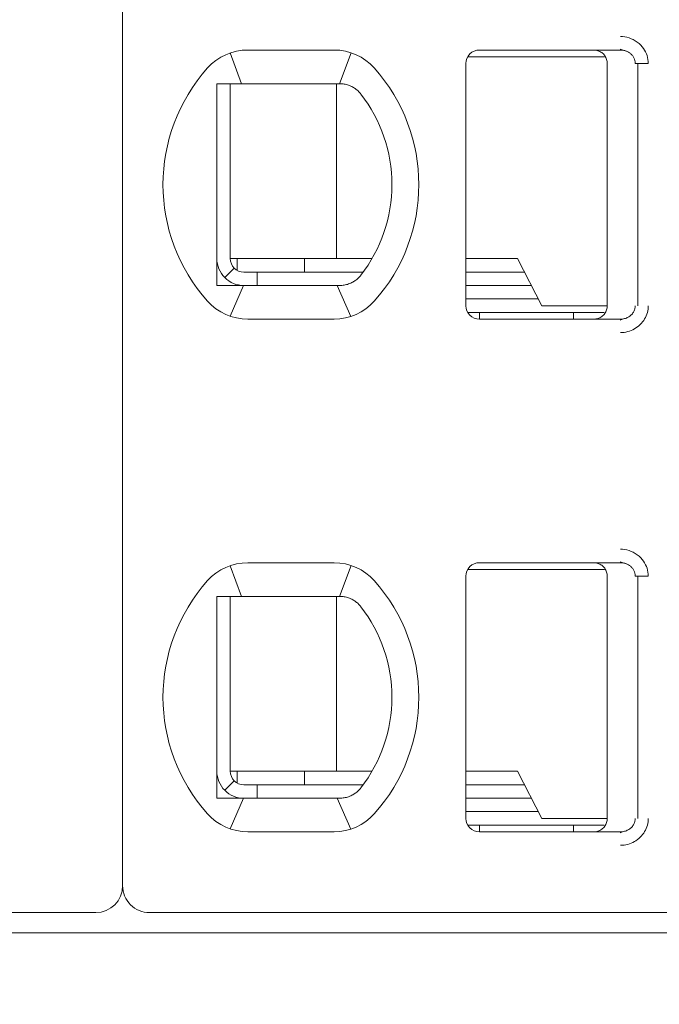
# Model space of a CAD drawing. Header units: millimetres. Extents: x -1114 to 1396, y -630 to 631.
# Tile 678 of 780: x 381.53 to 386.29, y 447.44 to 454.76. Entities that reach past the tile are written whole.
import ezdxf

# ---------------------------------------------------------------- set-up
doc = ezdxf.new("R2010")
doc.units = ezdxf.units.MM
doc.header["$MEASUREMENT"] = 0

msp = doc.modelspace()

# ---------------------------------------------------------------- linework, layer by layer
at = {"lineweight": 18}
for points, knots in [([(1038.9843, -629.7647), (1038.9843, -629.7647), (-1111.4882, -629.7647), (-1111.4882, -629.7647), (-1111.4882, -629.7647), (-1111.4882, -629.7647), (-1111.4882, 630.7883), (-1111.4882, 630.7883), (-1111.4882, 630.7883), (-1111.4882, 630.7883), (1038.9843, 630.7883), (1038.9843, 630.7883)], [0, 0, 0, 0, 0.333333, 0.333333, 0.333333, 0.333333, 0.666667, 0.666667, 0.666667, 0.666667, 1, 1, 1, 1]), ([(385.9963, 454.6334), (386.0183, 454.6335), (386.0395, 454.6303), (386.0606, 454.6235), (386.0606, 454.6235), (386.0817, 454.6167), (386.1027, 454.6065), (386.1213, 454.5928), (386.1213, 454.5928), (386.1398, 454.5792), (386.1559, 454.5623), (386.1681, 454.545), (386.1681, 454.545), (386.1803, 454.5278), (386.1886, 454.5103), (386.1944, 454.4918), (386.1944, 454.4918), (386.2001, 454.4732), (386.2032, 454.4537), (386.2034, 454.4334)], [0, 0, 0, 0, 0.2, 0.2, 0.2, 0.2, 0.4, 0.4, 0.4, 0.4, 0.6, 0.6, 0.6, 0.6, 0.8, 0.8, 0.8, 0.8, 1, 1, 1, 1]), ([(384.9489, 454.5334), (384.9224, 454.5334), (384.8969, 454.5228), (384.8782, 454.5041), (384.8782, 454.5041), (384.8594, 454.4853), (384.8489, 454.4599), (384.8489, 454.4334)], [0, 0, 0, 0, 0.5, 0.5, 0.5, 0.5, 1, 1, 1, 1]), ([(384.9489, 454.5334), (384.9224, 454.5334), (384.8969, 454.5228), (384.8782, 454.5041), (384.8782, 454.5041), (384.8594, 454.4853), (384.8489, 454.4599), (384.8489, 454.4334)], [0, 0, 0, 0, 0.5, 0.5, 0.5, 0.5, 1, 1, 1, 1]), ([(385.7989, 454.5334), (385.8094, 454.5334), (385.8199, 454.5317), (385.8299, 454.5285), (385.8299, 454.5285), (385.8398, 454.5252), (385.8493, 454.5204), (385.8578, 454.5142), (385.8578, 454.5142), (385.8662, 454.508), (385.8737, 454.5006), (385.8798, 454.4921), (385.8798, 454.4921), (385.886, 454.4836), (385.8908, 454.4741), (385.894, 454.4642), (385.894, 454.4642), (385.8972, 454.4542), (385.8989, 454.4438), (385.8989, 454.4334)], [0, 0, 0, 0, 0.2, 0.2, 0.2, 0.2, 0.4, 0.4, 0.4, 0.4, 0.6, 0.6, 0.6, 0.6, 0.8, 0.8, 0.8, 0.8, 1, 1, 1, 1]), ([(385.9963, 454.5334), (386.005, 454.5334), (386.0138, 454.5324), (386.0223, 454.5306), (386.0223, 454.5306), (386.0307, 454.5287), (386.0388, 454.526), (386.0465, 454.5225), (386.0465, 454.5225), (386.0541, 454.5189), (386.0613, 454.5146), (386.0678, 454.5096), (386.0678, 454.5096), (386.074, 454.5048), (386.0797, 454.4994), (386.0846, 454.4935), (386.0846, 454.4935), (386.0891, 454.4881), (386.093, 454.4822), (386.0963, 454.4759), (386.0963, 454.4759), (386.0995, 454.4697), (386.1021, 454.4631), (386.1038, 454.4563), (386.1038, 454.4563), (386.1058, 454.4488), (386.1068, 454.4411), (386.1068, 454.4334)], [0, 0, 0, 0, 0.142857, 0.142857, 0.142857, 0.142857, 0.285714, 0.285714, 0.285714, 0.285714, 0.428571, 0.428571, 0.428571, 0.428571, 0.571429, 0.571429, 0.571429, 0.571429, 0.714286, 0.714286, 0.714286, 0.714286, 0.857143, 0.857143, 0.857143, 0.857143, 1, 1, 1, 1]), ([(382.9989, 454.2834), (383.0056, 454.2834), (383.0124, 454.2834), (383.0192, 454.2834), (383.0192, 454.2834), (383.026, 454.2834), (383.0329, 454.2834), (383.0397, 454.2834), (383.0397, 454.2834), (383.0466, 454.2834), (383.0535, 454.2834), (383.0604, 454.2834)], [0, 0, 0, 0, 0.333333, 0.333333, 0.333333, 0.333333, 0.666667, 0.666667, 0.666667, 0.666667, 1, 1, 1, 1]), ([(382.9989, 454.2834), (382.9989, 454.2324), (382.9989, 454.18), (382.9989, 454.125), (382.9989, 454.125), (382.9989, 454.0976), (382.9989, 454.0695), (382.9989, 454.0405), (382.9989, 454.0405), (382.9989, 454.0261), (382.9989, 454.0114), (382.9989, 453.9965), (382.9989, 453.9965), (382.9989, 453.9815), (382.9989, 453.9664), (382.9989, 453.951), (382.9989, 453.951), (382.9989, 453.9202), (382.9989, 453.8887), (382.9989, 453.856), (382.9989, 453.856), (382.9989, 453.8233), (382.9989, 453.7894), (382.9989, 453.7541), (382.9989, 453.7541), (382.9989, 453.7364), (382.9989, 453.7185), (382.9989, 453.7004), (382.9989, 453.7004), (382.9989, 453.6823), (382.9989, 453.664), (382.9989, 453.6455), (382.9989, 453.6455), (382.9989, 453.627), (382.9989, 453.6082), (382.9989, 453.5893), (382.9989, 453.5893), (382.9989, 453.5703), (382.9989, 453.5511), (382.9989, 453.532), (382.9989, 453.532), (382.9989, 453.494), (382.9989, 453.4565), (382.9989, 453.4194), (382.9989, 453.4194), (382.9989, 453.4101), (382.9989, 453.4009), (382.9989, 453.3917), (382.9989, 453.3917), (382.9989, 453.3825), (382.9989, 453.3733), (382.9989, 453.3641), (382.9989, 453.3641), (382.9989, 453.3459), (382.9989, 453.3281), (382.9989, 453.3106), (382.9989, 453.3106), (382.9989, 453.2757), (382.9989, 453.242), (382.9989, 453.2094), (382.9989, 453.2094), (382.9989, 453.1931), (382.9989, 453.177), (382.9989, 453.1611), (382.9989, 453.1611), (382.9989, 453.1453), (382.9989, 453.1296), (382.9989, 453.1143), (382.9989, 453.1143), (382.9989, 453.0836), (382.9989, 453.054), (382.9989, 453.0253), (382.9989, 453.0253), (382.9989, 452.9965), (382.9989, 452.9685), (382.9989, 452.9412), (382.9989, 452.9412), (382.9989, 452.8865), (382.9989, 452.8342), (382.9989, 452.7834)], [0, 0, 0, 0, 0.05, 0.05, 0.05, 0.05, 0.1, 0.1, 0.1, 0.1, 0.15, 0.15, 0.15, 0.15, 0.2, 0.2, 0.2, 0.2, 0.25, 0.25, 0.25, 0.25, 0.3, 0.3, 0.3, 0.3, 0.35, 0.35, 0.35, 0.35, 0.4, 0.4, 0.4, 0.4, 0.45, 0.45, 0.45, 0.45, 0.5, 0.5, 0.5, 0.5, 0.55, 0.55, 0.55, 0.55, 0.6, 0.6, 0.6, 0.6, 0.65, 0.65, 0.65, 0.65, 0.7, 0.7, 0.7, 0.7, 0.75, 0.75, 0.75, 0.75, 0.8, 0.8, 0.8, 0.8, 0.85, 0.85, 0.85, 0.85, 0.9, 0.9, 0.9, 0.9, 0.95, 0.95, 0.95, 0.95, 1, 1, 1, 1]), ([(383.2281, 454.2834), (383.2229, 454.2834), (383.2177, 454.2834), (383.2124, 454.2834), (383.2124, 454.2834), (383.2072, 454.2834), (383.2019, 454.2834), (383.1965, 454.2834), (383.1965, 454.2834), (383.1911, 454.2834), (383.1856, 454.2834), (383.1799, 454.2834), (383.1799, 454.2834), (383.1742, 454.2834), (383.1684, 454.2834), (383.1625, 454.2834), (383.1625, 454.2834), (383.1565, 454.2834), (383.1504, 454.2834), (383.1441, 454.2834), (383.1441, 454.2834), (383.1378, 454.2834), (383.1314, 454.2834), (383.1248, 454.2834), (383.1248, 454.2834), (383.1182, 454.2834), (383.1115, 454.2834), (383.1045, 454.2834), (383.1045, 454.2834), (383.0976, 454.2834), (383.0904, 454.2834), (383.0831, 454.2834), (383.0831, 454.2834), (383.0757, 454.2834), (383.0681, 454.2834), (383.0604, 454.2834)], [0, 0, 0, 0, 0.111111, 0.111111, 0.111111, 0.111111, 0.222222, 0.222222, 0.222222, 0.222222, 0.333333, 0.333333, 0.333333, 0.333333, 0.444444, 0.444444, 0.444444, 0.444444, 0.555556, 0.555556, 0.555556, 0.555556, 0.666667, 0.666667, 0.666667, 0.666667, 0.777778, 0.777778, 0.777778, 0.777778, 0.888889, 0.888889, 0.888889, 0.888889, 1, 1, 1, 1]), ([(383.9113, 454.2834), (383.9066, 454.2834), (383.9019, 454.2834), (383.8972, 454.2834), (383.8972, 454.2834), (383.8926, 454.2834), (383.8879, 454.2834), (383.8833, 454.2834), (383.8833, 454.2834), (383.8787, 454.2834), (383.8742, 454.2834), (383.8697, 454.2834)], [0, 0, 0, 0, 0.333333, 0.333333, 0.333333, 0.333333, 0.666667, 0.666667, 0.666667, 0.666667, 1, 1, 1, 1]), ([(384.0089, 454.2579), (383.9986, 454.2637), (383.988, 454.2684), (383.9772, 454.2722), (383.9772, 454.2722), (383.9663, 454.276), (383.9554, 454.2788), (383.9443, 454.2806), (383.9443, 454.2806), (383.9333, 454.2825), (383.9222, 454.2834), (383.9113, 454.2834)], [0, 0, 0, 0, 0.333333, 0.333333, 0.333333, 0.333333, 0.666667, 0.666667, 0.666667, 0.666667, 1, 1, 1, 1]), ([(384.0696, 454.2056), (384.0643, 454.2124), (384.0585, 454.219), (384.0522, 454.2253), (384.0522, 454.2253), (384.0459, 454.2315), (384.0391, 454.2375), (384.0319, 454.2429), (384.0319, 454.2429), (384.0246, 454.2484), (384.017, 454.2534), (384.0089, 454.2579)], [0, 0, 0, 0, 0.333333, 0.333333, 0.333333, 0.333333, 0.666667, 0.666667, 0.666667, 0.666667, 1, 1, 1, 1]), ([(382.9989, 452.9834), (382.9989, 452.9303), (383.0199, 452.8795), (383.0575, 452.842), (383.0575, 452.842), (383.095, 452.8044), (383.1458, 452.7834), (383.1989, 452.7834)], [0, 0, 0, 0, 0.5, 0.5, 0.5, 0.5, 1, 1, 1, 1]), ([(383.0989, 452.9834), (383.0989, 452.9569), (383.1094, 452.9314), (383.1282, 452.9127), (383.1282, 452.9127), (383.1469, 452.8939), (383.1724, 452.8834), (383.1989, 452.8834)], [0, 0, 0, 0, 0.5, 0.5, 0.5, 0.5, 1, 1, 1, 1]), ([(384.0089, 452.8088), (384.0172, 452.8135), (384.0251, 452.8187), (384.0324, 452.8242), (384.0324, 452.8242), (384.0397, 452.8298), (384.0464, 452.8357), (384.0526, 452.8419), (384.0526, 452.8419), (384.0588, 452.8481), (384.0645, 452.8545), (384.0696, 452.8612)], [0, 0, 0, 0, 0.333333, 0.333333, 0.333333, 0.333333, 0.666667, 0.666667, 0.666667, 0.666667, 1, 1, 1, 1]), ([(384.0089, 452.8088), (383.9988, 452.8032), (383.9883, 452.7985), (383.9776, 452.7947), (383.9776, 452.7947), (383.9669, 452.7909), (383.9559, 452.7881), (383.9448, 452.7862), (383.9448, 452.7862), (383.9337, 452.7843), (383.9225, 452.7834), (383.9113, 452.7834)], [0, 0, 0, 0, 0.333333, 0.333333, 0.333333, 0.333333, 0.666667, 0.666667, 0.666667, 0.666667, 1, 1, 1, 1]), ([(382.9989, 452.7834), (383.0058, 452.7834), (383.0126, 452.7834), (383.0195, 452.7834), (383.0195, 452.7834), (383.0263, 452.7834), (383.0331, 452.7834), (383.04, 452.7834), (383.04, 452.7834), (383.0468, 452.7834), (383.0536, 452.7834), (383.0604, 452.7834)], [0, 0, 0, 0, 0.333333, 0.333333, 0.333333, 0.333333, 0.666667, 0.666667, 0.666667, 0.666667, 1, 1, 1, 1]), ([(383.0604, 452.7834), (383.0681, 452.7834), (383.0757, 452.7834), (383.0831, 452.7834), (383.0831, 452.7834), (383.0904, 452.7834), (383.0976, 452.7834), (383.1045, 452.7834), (383.1045, 452.7834), (383.1115, 452.7834), (383.1182, 452.7834), (383.1248, 452.7834), (383.1248, 452.7834), (383.1314, 452.7834), (383.1378, 452.7834), (383.1441, 452.7834), (383.1441, 452.7834), (383.1504, 452.7834), (383.1565, 452.7834), (383.1625, 452.7834), (383.1625, 452.7834), (383.1684, 452.7834), (383.1742, 452.7834), (383.1799, 452.7834), (383.1799, 452.7834), (383.1855, 452.7834), (383.1911, 452.7834), (383.1965, 452.7834), (383.1965, 452.7834), (383.2019, 452.7834), (383.2072, 452.7834), (383.2124, 452.7834), (383.2124, 452.7834), (383.2177, 452.7834), (383.2229, 452.7834), (383.2281, 452.7834)], [0, 0, 0, 0, 0.111111, 0.111111, 0.111111, 0.111111, 0.222222, 0.222222, 0.222222, 0.222222, 0.333333, 0.333333, 0.333333, 0.333333, 0.444444, 0.444444, 0.444444, 0.444444, 0.555556, 0.555556, 0.555556, 0.555556, 0.666667, 0.666667, 0.666667, 0.666667, 0.777778, 0.777778, 0.777778, 0.777778, 0.888889, 0.888889, 0.888889, 0.888889, 1, 1, 1, 1]), ([(383.8697, 452.7834), (383.8742, 452.7834), (383.8787, 452.7834), (383.8833, 452.7834), (383.8833, 452.7834), (383.8879, 452.7834), (383.8926, 452.7834), (383.8973, 452.7834), (383.8973, 452.7834), (383.9019, 452.7834), (383.9066, 452.7834), (383.9113, 452.7834)], [0, 0, 0, 0, 0.333333, 0.333333, 0.333333, 0.333333, 0.666667, 0.666667, 0.666667, 0.666667, 1, 1, 1, 1]), ([(384.8489, 452.6334), (384.8489, 452.6069), (384.8594, 452.5814), (384.8782, 452.5627), (384.8782, 452.5627), (384.8969, 452.5439), (384.9224, 452.5334), (384.9489, 452.5334)], [0, 0, 0, 0, 0.5, 0.5, 0.5, 0.5, 1, 1, 1, 1]), ([(384.8489, 452.6334), (384.8489, 452.6069), (384.8594, 452.5814), (384.8782, 452.5627), (384.8782, 452.5627), (384.8969, 452.5439), (384.9224, 452.5334), (384.9489, 452.5334)], [0, 0, 0, 0, 0.5, 0.5, 0.5, 0.5, 1, 1, 1, 1]), ([(385.8989, 452.6334), (385.8989, 452.6229), (385.8972, 452.6125), (385.894, 452.6026), (385.894, 452.6026), (385.8908, 452.5926), (385.886, 452.5832), (385.8798, 452.5747), (385.8798, 452.5747), (385.8737, 452.5662), (385.8663, 452.5588), (385.8578, 452.5526), (385.8578, 452.5526), (385.8494, 452.5465), (385.84, 452.5416), (385.83, 452.5383), (385.83, 452.5383), (385.82, 452.5351), (385.8095, 452.5334), (385.7989, 452.5334)], [0, 0, 0, 0, 0.2, 0.2, 0.2, 0.2, 0.4, 0.4, 0.4, 0.4, 0.6, 0.6, 0.6, 0.6, 0.8, 0.8, 0.8, 0.8, 1, 1, 1, 1]), ([(386.1068, 452.6334), (386.1068, 452.6249), (386.1056, 452.6164), (386.1032, 452.6082), (386.1032, 452.6082), (386.1009, 452.6), (386.0974, 452.5922), (386.0929, 452.5849), (386.0929, 452.5849), (386.0883, 452.5774), (386.0827, 452.5705), (386.0763, 452.5644), (386.0763, 452.5644), (386.0697, 452.5581), (386.0622, 452.5527), (386.0541, 452.5482), (386.0541, 452.5482), (386.0456, 452.5434), (386.0364, 452.5397), (386.0268, 452.5373), (386.0268, 452.5373), (386.0169, 452.5347), (386.0066, 452.5334), (385.9963, 452.5334)], [0, 0, 0, 0, 0.166667, 0.166667, 0.166667, 0.166667, 0.333333, 0.333333, 0.333333, 0.333333, 0.5, 0.5, 0.5, 0.5, 0.666667, 0.666667, 0.666667, 0.666667, 0.833333, 0.833333, 0.833333, 0.833333, 1, 1, 1, 1]), ([(386.2034, 452.6334), (386.2034, 452.616), (386.2011, 452.5992), (386.1966, 452.5827), (386.1966, 452.5827), (386.1921, 452.5661), (386.1852, 452.5498), (386.1764, 452.5347), (386.1764, 452.5347), (386.1676, 452.5196), (386.1568, 452.5057), (386.144, 452.4932), (386.144, 452.4932), (386.1311, 452.4806), (386.1162, 452.4695), (386.1005, 452.4606), (386.1005, 452.4606), (386.0848, 452.4517), (386.0683, 452.445), (386.051, 452.4405), (386.051, 452.4405), (386.0336, 452.4359), (386.0154, 452.4336), (385.9963, 452.4334)], [0, 0, 0, 0, 0.166667, 0.166667, 0.166667, 0.166667, 0.333333, 0.333333, 0.333333, 0.333333, 0.5, 0.5, 0.5, 0.5, 0.666667, 0.666667, 0.666667, 0.666667, 0.833333, 0.833333, 0.833333, 0.833333, 1, 1, 1, 1]), ([(385.9963, 450.8234), (386.0183, 450.8235), (386.0395, 450.8203), (386.0606, 450.8135), (386.0606, 450.8135), (386.0817, 450.8067), (386.1027, 450.7965), (386.1213, 450.7828), (386.1213, 450.7828), (386.1398, 450.7692), (386.1559, 450.7523), (386.1681, 450.735), (386.1681, 450.735), (386.1803, 450.7178), (386.1886, 450.7003), (386.1944, 450.6818), (386.1944, 450.6818), (386.2001, 450.6632), (386.2032, 450.6437), (386.2034, 450.6234)], [0, 0, 0, 0, 0.2, 0.2, 0.2, 0.2, 0.4, 0.4, 0.4, 0.4, 0.6, 0.6, 0.6, 0.6, 0.8, 0.8, 0.8, 0.8, 1, 1, 1, 1]), ([(384.9489, 450.7234), (384.9224, 450.7234), (384.8969, 450.7128), (384.8782, 450.6941), (384.8782, 450.6941), (384.8594, 450.6753), (384.8489, 450.6499), (384.8489, 450.6234)], [0, 0, 0, 0, 0.5, 0.5, 0.5, 0.5, 1, 1, 1, 1]), ([(384.9489, 450.7234), (384.9224, 450.7234), (384.8969, 450.7128), (384.8782, 450.6941), (384.8782, 450.6941), (384.8594, 450.6753), (384.8489, 450.6499), (384.8489, 450.6234)], [0, 0, 0, 0, 0.5, 0.5, 0.5, 0.5, 1, 1, 1, 1]), ([(385.7989, 450.7234), (385.8094, 450.7234), (385.8199, 450.7217), (385.8299, 450.7185), (385.8299, 450.7185), (385.8398, 450.7152), (385.8493, 450.7104), (385.8578, 450.7042), (385.8578, 450.7042), (385.8662, 450.698), (385.8737, 450.6906), (385.8798, 450.6821), (385.8798, 450.6821), (385.886, 450.6736), (385.8908, 450.6641), (385.894, 450.6542), (385.894, 450.6542), (385.8972, 450.6442), (385.8989, 450.6338), (385.8989, 450.6234)], [0, 0, 0, 0, 0.2, 0.2, 0.2, 0.2, 0.4, 0.4, 0.4, 0.4, 0.6, 0.6, 0.6, 0.6, 0.8, 0.8, 0.8, 0.8, 1, 1, 1, 1]), ([(385.9963, 450.7234), (386.005, 450.7234), (386.0138, 450.7224), (386.0223, 450.7206), (386.0223, 450.7206), (386.0307, 450.7187), (386.0388, 450.716), (386.0465, 450.7125), (386.0465, 450.7125), (386.0541, 450.7089), (386.0613, 450.7046), (386.0678, 450.6996), (386.0678, 450.6996), (386.074, 450.6948), (386.0797, 450.6894), (386.0846, 450.6835), (386.0846, 450.6835), (386.0891, 450.6781), (386.093, 450.6722), (386.0963, 450.6659), (386.0963, 450.6659), (386.0995, 450.6597), (386.1021, 450.6531), (386.1038, 450.6463), (386.1038, 450.6463), (386.1058, 450.6388), (386.1068, 450.6311), (386.1068, 450.6234)], [0, 0, 0, 0, 0.142857, 0.142857, 0.142857, 0.142857, 0.285714, 0.285714, 0.285714, 0.285714, 0.428571, 0.428571, 0.428571, 0.428571, 0.571429, 0.571429, 0.571429, 0.571429, 0.714286, 0.714286, 0.714286, 0.714286, 0.857143, 0.857143, 0.857143, 0.857143, 1, 1, 1, 1]), ([(382.9989, 450.4734), (383.0056, 450.4734), (383.0124, 450.4734), (383.0192, 450.4734), (383.0192, 450.4734), (383.026, 450.4734), (383.0329, 450.4734), (383.0397, 450.4734), (383.0397, 450.4734), (383.0466, 450.4734), (383.0535, 450.4734), (383.0604, 450.4734)], [0, 0, 0, 0, 0.333333, 0.333333, 0.333333, 0.333333, 0.666667, 0.666667, 0.666667, 0.666667, 1, 1, 1, 1]), ([(382.9989, 450.4734), (382.9989, 450.4224), (382.9989, 450.37), (382.9989, 450.315), (382.9989, 450.315), (382.9989, 450.2876), (382.9989, 450.2595), (382.9989, 450.2305), (382.9989, 450.2305), (382.9989, 450.2161), (382.9989, 450.2014), (382.9989, 450.1865), (382.9989, 450.1865), (382.9989, 450.1715), (382.9989, 450.1564), (382.9989, 450.141), (382.9989, 450.141), (382.9989, 450.1102), (382.9989, 450.0787), (382.9989, 450.046), (382.9989, 450.046), (382.9989, 450.0133), (382.9989, 449.9794), (382.9989, 449.9441), (382.9989, 449.9441), (382.9989, 449.9264), (382.9989, 449.9085), (382.9989, 449.8904), (382.9989, 449.8904), (382.9989, 449.8723), (382.9989, 449.854), (382.9989, 449.8355), (382.9989, 449.8355), (382.9989, 449.817), (382.9989, 449.7982), (382.9989, 449.7793), (382.9989, 449.7793), (382.9989, 449.7603), (382.9989, 449.7411), (382.9989, 449.722), (382.9989, 449.722), (382.9989, 449.684), (382.9989, 449.6465), (382.9989, 449.6094), (382.9989, 449.6094), (382.9989, 449.6001), (382.9989, 449.5909), (382.9989, 449.5817), (382.9989, 449.5817), (382.9989, 449.5725), (382.9989, 449.5633), (382.9989, 449.5541), (382.9989, 449.5541), (382.9989, 449.5359), (382.9989, 449.5181), (382.9989, 449.5006), (382.9989, 449.5006), (382.9989, 449.4657), (382.9989, 449.432), (382.9989, 449.3994), (382.9989, 449.3994), (382.9989, 449.3831), (382.9989, 449.367), (382.9989, 449.3511), (382.9989, 449.3511), (382.9989, 449.3353), (382.9989, 449.3196), (382.9989, 449.3043), (382.9989, 449.3043), (382.9989, 449.2736), (382.9989, 449.244), (382.9989, 449.2153), (382.9989, 449.2153), (382.9989, 449.1865), (382.9989, 449.1585), (382.9989, 449.1312), (382.9989, 449.1312), (382.9989, 449.0765), (382.9989, 449.0242), (382.9989, 448.9734)], [0, 0, 0, 0, 0.05, 0.05, 0.05, 0.05, 0.1, 0.1, 0.1, 0.1, 0.15, 0.15, 0.15, 0.15, 0.2, 0.2, 0.2, 0.2, 0.25, 0.25, 0.25, 0.25, 0.3, 0.3, 0.3, 0.3, 0.35, 0.35, 0.35, 0.35, 0.4, 0.4, 0.4, 0.4, 0.45, 0.45, 0.45, 0.45, 0.5, 0.5, 0.5, 0.5, 0.55, 0.55, 0.55, 0.55, 0.6, 0.6, 0.6, 0.6, 0.65, 0.65, 0.65, 0.65, 0.7, 0.7, 0.7, 0.7, 0.75, 0.75, 0.75, 0.75, 0.8, 0.8, 0.8, 0.8, 0.85, 0.85, 0.85, 0.85, 0.9, 0.9, 0.9, 0.9, 0.95, 0.95, 0.95, 0.95, 1, 1, 1, 1]), ([(383.2281, 450.4734), (383.2229, 450.4734), (383.2177, 450.4734), (383.2124, 450.4734), (383.2124, 450.4734), (383.2072, 450.4734), (383.2019, 450.4734), (383.1965, 450.4734), (383.1965, 450.4734), (383.1911, 450.4734), (383.1856, 450.4734), (383.1799, 450.4734), (383.1799, 450.4734), (383.1742, 450.4734), (383.1684, 450.4734), (383.1625, 450.4734), (383.1625, 450.4734), (383.1565, 450.4734), (383.1504, 450.4734), (383.1441, 450.4734), (383.1441, 450.4734), (383.1378, 450.4734), (383.1314, 450.4734), (383.1248, 450.4734), (383.1248, 450.4734), (383.1182, 450.4734), (383.1115, 450.4734), (383.1045, 450.4734), (383.1045, 450.4734), (383.0976, 450.4734), (383.0904, 450.4734), (383.0831, 450.4734), (383.0831, 450.4734), (383.0757, 450.4734), (383.0681, 450.4734), (383.0604, 450.4734)], [0, 0, 0, 0, 0.111111, 0.111111, 0.111111, 0.111111, 0.222222, 0.222222, 0.222222, 0.222222, 0.333333, 0.333333, 0.333333, 0.333333, 0.444444, 0.444444, 0.444444, 0.444444, 0.555556, 0.555556, 0.555556, 0.555556, 0.666667, 0.666667, 0.666667, 0.666667, 0.777778, 0.777778, 0.777778, 0.777778, 0.888889, 0.888889, 0.888889, 0.888889, 1, 1, 1, 1]), ([(383.9113, 450.4734), (383.9066, 450.4734), (383.9019, 450.4734), (383.8972, 450.4734), (383.8972, 450.4734), (383.8926, 450.4734), (383.8879, 450.4734), (383.8833, 450.4734), (383.8833, 450.4734), (383.8787, 450.4734), (383.8742, 450.4734), (383.8697, 450.4734)], [0, 0, 0, 0, 0.333333, 0.333333, 0.333333, 0.333333, 0.666667, 0.666667, 0.666667, 0.666667, 1, 1, 1, 1]), ([(384.0089, 450.4479), (383.9986, 450.4537), (383.988, 450.4584), (383.9772, 450.4622), (383.9772, 450.4622), (383.9663, 450.466), (383.9554, 450.4688), (383.9443, 450.4706), (383.9443, 450.4706), (383.9333, 450.4725), (383.9222, 450.4734), (383.9113, 450.4734)], [0, 0, 0, 0, 0.333333, 0.333333, 0.333333, 0.333333, 0.666667, 0.666667, 0.666667, 0.666667, 1, 1, 1, 1]), ([(384.0696, 450.3956), (384.0643, 450.4024), (384.0585, 450.409), (384.0522, 450.4153), (384.0522, 450.4153), (384.0459, 450.4215), (384.0391, 450.4275), (384.0319, 450.4329), (384.0319, 450.4329), (384.0246, 450.4384), (384.017, 450.4434), (384.0089, 450.4479)], [0, 0, 0, 0, 0.333333, 0.333333, 0.333333, 0.333333, 0.666667, 0.666667, 0.666667, 0.666667, 1, 1, 1, 1]), ([(382.9989, 449.1734), (382.9989, 449.1203), (383.0199, 449.0695), (383.0575, 449.032), (383.0575, 449.032), (383.095, 448.9944), (383.1458, 448.9734), (383.1989, 448.9734)], [0, 0, 0, 0, 0.5, 0.5, 0.5, 0.5, 1, 1, 1, 1]), ([(383.0989, 449.1734), (383.0989, 449.1469), (383.1094, 449.1214), (383.1282, 449.1027), (383.1282, 449.1027), (383.1469, 449.0839), (383.1724, 449.0734), (383.1989, 449.0734)], [0, 0, 0, 0, 0.5, 0.5, 0.5, 0.5, 1, 1, 1, 1]), ([(384.0089, 448.9988), (383.9988, 448.9932), (383.9883, 448.9885), (383.9776, 448.9847), (383.9776, 448.9847), (383.9669, 448.9809), (383.9559, 448.9781), (383.9448, 448.9762), (383.9448, 448.9762), (383.9337, 448.9743), (383.9225, 448.9734), (383.9113, 448.9734)], [0, 0, 0, 0, 0.333333, 0.333333, 0.333333, 0.333333, 0.666667, 0.666667, 0.666667, 0.666667, 1, 1, 1, 1]), ([(384.0089, 448.9988), (384.0172, 449.0035), (384.0251, 449.0087), (384.0324, 449.0142), (384.0324, 449.0142), (384.0397, 449.0198), (384.0464, 449.0257), (384.0526, 449.0319), (384.0526, 449.0319), (384.0588, 449.0381), (384.0645, 449.0445), (384.0696, 449.0512)], [0, 0, 0, 0, 0.333333, 0.333333, 0.333333, 0.333333, 0.666667, 0.666667, 0.666667, 0.666667, 1, 1, 1, 1]), ([(382.9989, 448.9734), (383.0058, 448.9734), (383.0126, 448.9734), (383.0195, 448.9734), (383.0195, 448.9734), (383.0263, 448.9734), (383.0331, 448.9734), (383.04, 448.9734), (383.04, 448.9734), (383.0468, 448.9734), (383.0536, 448.9734), (383.0604, 448.9734)], [0, 0, 0, 0, 0.333333, 0.333333, 0.333333, 0.333333, 0.666667, 0.666667, 0.666667, 0.666667, 1, 1, 1, 1]), ([(383.0604, 448.9734), (383.0681, 448.9734), (383.0757, 448.9734), (383.0831, 448.9734), (383.0831, 448.9734), (383.0904, 448.9734), (383.0976, 448.9734), (383.1045, 448.9734), (383.1045, 448.9734), (383.1115, 448.9734), (383.1182, 448.9734), (383.1248, 448.9734), (383.1248, 448.9734), (383.1314, 448.9734), (383.1378, 448.9734), (383.1441, 448.9734), (383.1441, 448.9734), (383.1504, 448.9734), (383.1565, 448.9734), (383.1625, 448.9734), (383.1625, 448.9734), (383.1684, 448.9734), (383.1742, 448.9734), (383.1799, 448.9734), (383.1799, 448.9734), (383.1855, 448.9734), (383.1911, 448.9734), (383.1965, 448.9734), (383.1965, 448.9734), (383.2019, 448.9734), (383.2072, 448.9734), (383.2124, 448.9734), (383.2124, 448.9734), (383.2177, 448.9734), (383.2229, 448.9734), (383.2281, 448.9734)], [0, 0, 0, 0, 0.111111, 0.111111, 0.111111, 0.111111, 0.222222, 0.222222, 0.222222, 0.222222, 0.333333, 0.333333, 0.333333, 0.333333, 0.444444, 0.444444, 0.444444, 0.444444, 0.555556, 0.555556, 0.555556, 0.555556, 0.666667, 0.666667, 0.666667, 0.666667, 0.777778, 0.777778, 0.777778, 0.777778, 0.888889, 0.888889, 0.888889, 0.888889, 1, 1, 1, 1]), ([(383.8697, 448.9734), (383.8742, 448.9734), (383.8787, 448.9734), (383.8833, 448.9734), (383.8833, 448.9734), (383.8879, 448.9734), (383.8926, 448.9734), (383.8973, 448.9734), (383.8973, 448.9734), (383.9019, 448.9734), (383.9066, 448.9734), (383.9113, 448.9734)], [0, 0, 0, 0, 0.333333, 0.333333, 0.333333, 0.333333, 0.666667, 0.666667, 0.666667, 0.666667, 1, 1, 1, 1]), ([(384.8489, 448.8234), (384.8489, 448.7969), (384.8594, 448.7714), (384.8782, 448.7527), (384.8782, 448.7527), (384.8969, 448.7339), (384.9224, 448.7234), (384.9489, 448.7234)], [0, 0, 0, 0, 0.5, 0.5, 0.5, 0.5, 1, 1, 1, 1]), ([(384.8489, 448.8234), (384.8489, 448.7969), (384.8594, 448.7714), (384.8782, 448.7527), (384.8782, 448.7527), (384.8969, 448.7339), (384.9224, 448.7234), (384.9489, 448.7234)], [0, 0, 0, 0, 0.5, 0.5, 0.5, 0.5, 1, 1, 1, 1]), ([(385.8989, 448.8234), (385.8989, 448.8129), (385.8972, 448.8025), (385.894, 448.7926), (385.894, 448.7926), (385.8908, 448.7826), (385.886, 448.7732), (385.8798, 448.7647), (385.8798, 448.7647), (385.8737, 448.7562), (385.8663, 448.7488), (385.8578, 448.7426), (385.8578, 448.7426), (385.8494, 448.7365), (385.84, 448.7316), (385.83, 448.7283), (385.83, 448.7283), (385.82, 448.7251), (385.8095, 448.7234), (385.7989, 448.7234)], [0, 0, 0, 0, 0.2, 0.2, 0.2, 0.2, 0.4, 0.4, 0.4, 0.4, 0.6, 0.6, 0.6, 0.6, 0.8, 0.8, 0.8, 0.8, 1, 1, 1, 1]), ([(386.1068, 448.8234), (386.1068, 448.8149), (386.1056, 448.8064), (386.1032, 448.7982), (386.1032, 448.7982), (386.1009, 448.79), (386.0974, 448.7822), (386.0929, 448.7749), (386.0929, 448.7749), (386.0883, 448.7674), (386.0827, 448.7605), (386.0763, 448.7544), (386.0763, 448.7544), (386.0697, 448.7481), (386.0622, 448.7427), (386.0541, 448.7382), (386.0541, 448.7382), (386.0456, 448.7334), (386.0364, 448.7297), (386.0268, 448.7273), (386.0268, 448.7273), (386.0169, 448.7247), (386.0066, 448.7234), (385.9963, 448.7234)], [0, 0, 0, 0, 0.166667, 0.166667, 0.166667, 0.166667, 0.333333, 0.333333, 0.333333, 0.333333, 0.5, 0.5, 0.5, 0.5, 0.666667, 0.666667, 0.666667, 0.666667, 0.833333, 0.833333, 0.833333, 0.833333, 1, 1, 1, 1]), ([(386.2034, 448.8234), (386.2034, 448.806), (386.2011, 448.7892), (386.1966, 448.7727), (386.1966, 448.7727), (386.1921, 448.7561), (386.1852, 448.7398), (386.1764, 448.7247), (386.1764, 448.7247), (386.1676, 448.7096), (386.1568, 448.6957), (386.144, 448.6832), (386.144, 448.6832), (386.1311, 448.6706), (386.1162, 448.6595), (386.1005, 448.6506), (386.1005, 448.6506), (386.0848, 448.6417), (386.0683, 448.635), (386.051, 448.6305), (386.051, 448.6305), (386.0336, 448.6259), (386.0154, 448.6236), (385.9963, 448.6234)], [0, 0, 0, 0, 0.166667, 0.166667, 0.166667, 0.166667, 0.333333, 0.333333, 0.333333, 0.333333, 0.5, 0.5, 0.5, 0.5, 0.666667, 0.666667, 0.666667, 0.666667, 0.833333, 0.833333, 0.833333, 0.833333, 1, 1, 1, 1]), ([(382.2989, 448.3234), (382.2989, 448.2703), (382.3199, 448.2195), (382.3575, 448.182), (382.3575, 448.182), (382.395, 448.1444), (382.4458, 448.1234), (382.4989, 448.1234)], [0, 0, 0, 0, 0.5, 0.5, 0.5, 0.5, 1, 1, 1, 1])]:
    msp.add_open_spline(points, degree=3, knots=knots, dxfattribs=at)
for points in [[(382.2989, 458.7434), (382.2989, 458.7434), (382.2989, 448.3234), (382.2989, 448.3234)], [(382.2989, 458.7434), (382.2989, 458.7434), (382.2989, 448.3234), (382.2989, 448.3234)], [(383.2281, 454.5334), (383.1142, 454.5334), (383.0058, 454.4849), (382.9299, 454.4)], [(383.2281, 454.5334), (383.1142, 454.5334), (383.0058, 454.4849), (382.9299, 454.4)], [(383.0973, 454.5114), (383.0973, 454.5114), (383.1818, 454.2834), (383.1818, 454.2834)], [(383.2281, 454.5334), (383.2281, 454.5334), (383.8697, 454.5334), (383.8697, 454.5334)], [(383.2281, 454.5334), (383.2281, 454.5334), (383.8697, 454.5334), (383.8697, 454.5334)], [(384.1678, 454.4), (384.092, 454.4849), (383.9835, 454.5334), (383.8697, 454.5334)], [(384.1678, 454.4), (384.092, 454.4849), (383.9835, 454.5334), (383.8697, 454.5334)], [(383.9961, 454.5129), (383.9961, 454.5129), (383.9106, 454.2834), (383.9106, 454.2834)], [(385.5298, 454.4834), (385.5298, 454.4834), (384.8623, 454.4834), (384.8623, 454.4834)], [(384.9489, 454.5334), (384.9489, 454.5334), (385.9963, 454.5334), (385.9963, 454.5334)], [(384.9489, 454.5334), (384.9489, 454.5334), (385.9963, 454.5334), (385.9963, 454.5334)], [(385.879, 454.4834), (385.879, 454.4834), (385.5298, 454.4834), (385.5298, 454.4834)], [(385.9952, 454.5403), (385.9952, 454.5403), (386.0389, 454.5256), (386.0389, 454.5256)], [(382.9299, 454.4), (382.4885, 453.9066), (382.4885, 453.1602), (382.9299, 452.6667)], [(382.9299, 454.4), (382.4885, 453.9066), (382.4885, 453.1602), (382.9299, 452.6667)], [(384.1678, 452.6667), (384.6092, 453.1602), (384.6092, 453.9066), (384.1678, 454.4)], [(384.1678, 452.6667), (384.6092, 453.1602), (384.6092, 453.9066), (384.1678, 454.4)], [(384.8489, 452.6334), (384.8489, 452.6334), (384.8489, 454.4334), (384.8489, 454.4334)], [(384.8489, 452.6334), (384.8489, 452.6334), (384.8489, 454.4334), (384.8489, 454.4334)], [(385.8989, 452.6334), (385.8989, 452.6334), (385.8989, 454.4334), (385.8989, 454.4334)], [(386.1068, 454.4334), (386.1068, 454.4334), (386.2034, 454.4334), (386.2034, 454.4334)], [(386.1266, 452.6334), (386.1266, 452.6334), (386.1266, 454.4334), (386.1266, 454.4334)], [(383.0989, 454.2834), (383.0989, 454.2834), (383.0989, 452.9834), (383.0989, 452.9834)], [(383.8697, 454.2834), (383.8697, 454.2834), (383.2281, 454.2834), (383.2281, 454.2834)], [(383.888, 454.2834), (383.888, 454.2834), (383.888, 452.9834), (383.888, 452.9834)], [(384.2989, 453.5334), (384.2989, 453.7766), (384.2182, 454.013), (384.0696, 454.2056)], [(384.0696, 452.8612), (384.2182, 453.0537), (384.2989, 453.2901), (384.2989, 453.5334)], [(383.0989, 452.9834), (383.0989, 452.9834), (383.8584, 452.9834), (383.8584, 452.9834)], [(383.1489, 452.8968), (383.1489, 452.8968), (383.1489, 452.9834), (383.1489, 452.9834)], [(383.6489, 452.8834), (383.6489, 452.8834), (383.6489, 452.9834), (383.6489, 452.9834)], [(383.8584, 452.9834), (383.8584, 452.9834), (383.9092, 452.9834), (383.9092, 452.9834)], [(384.1515, 452.9834), (384.1515, 452.9834), (383.9092, 452.9834), (383.9092, 452.9834)], [(385.2332, 452.9834), (385.2332, 452.9834), (384.8489, 452.9834), (384.8489, 452.9834)], [(385.4137, 452.6334), (385.4137, 452.6334), (385.2332, 452.9834), (385.2332, 452.9834)], [(383.1282, 452.9127), (383.1282, 452.9127), (383.0575, 452.842), (383.0575, 452.842)], [(383.2989, 452.8834), (383.2989, 452.8834), (383.1989, 452.8834), (383.1989, 452.8834)], [(383.2989, 452.8834), (383.2989, 452.8834), (384.0863, 452.8834), (384.0863, 452.8834)], [(383.2989, 452.8834), (383.2989, 452.8834), (383.2989, 452.7834), (383.2989, 452.7834)], [(384.8489, 452.8834), (384.8489, 452.8834), (385.2848, 452.8834), (385.2848, 452.8834)], [(383.0983, 452.555), (383.0983, 452.555), (383.1957, 452.7834), (383.1957, 452.7834)], [(383.2281, 452.7834), (383.2281, 452.7834), (383.8697, 452.7834), (383.8697, 452.7834)], [(383.8928, 452.7834), (383.8928, 452.7834), (383.9939, 452.5532), (383.9939, 452.5532)], [(385.3364, 452.7834), (385.3364, 452.7834), (384.8489, 452.7834), (384.8489, 452.7834)], [(382.9299, 452.6667), (383.0058, 452.5819), (383.1142, 452.5334), (383.2281, 452.5334)], [(382.9299, 452.6667), (383.0058, 452.5819), (383.1142, 452.5334), (383.2281, 452.5334)], [(383.8697, 452.5334), (383.9835, 452.5334), (384.092, 452.5819), (384.1678, 452.6667)], [(383.8697, 452.5334), (383.9835, 452.5334), (384.092, 452.5819), (384.1678, 452.6667)], [(385.3879, 452.6834), (385.3879, 452.6834), (384.8489, 452.6834), (384.8489, 452.6834)], [(385.8754, 452.5834), (385.8754, 452.5834), (384.8623, 452.5834), (384.8623, 452.5834)], [(384.9489, 452.5334), (384.9489, 452.5334), (384.9489, 452.5834), (384.9489, 452.5834)], [(385.4137, 452.6334), (385.4137, 452.6334), (385.5298, 452.6334), (385.5298, 452.6334)], [(385.5298, 452.6334), (385.5298, 452.6334), (385.8923, 452.6334), (385.8923, 452.6334)], [(385.6489, 452.5834), (385.6489, 452.5834), (385.6489, 452.5334), (385.6489, 452.5334)], [(383.2281, 452.5334), (383.2281, 452.5334), (383.8697, 452.5334), (383.8697, 452.5334)], [(383.8697, 452.5334), (383.8697, 452.5334), (383.2281, 452.5334), (383.2281, 452.5334)], [(384.9489, 452.5334), (384.9489, 452.5334), (385.9963, 452.5334), (385.9963, 452.5334)], [(384.9489, 452.5334), (384.9489, 452.5334), (385.9963, 452.5334), (385.9963, 452.5334)], [(386.0185, 452.5355), (386.0185, 452.5355), (385.9952, 452.5265), (385.9952, 452.5265)], [(385.9963, 452.5266), (385.9963, 452.5266), (385.9963, 452.5334), (385.9963, 452.5334)], [(383.2281, 450.7234), (383.1142, 450.7234), (383.0058, 450.6749), (382.9299, 450.59)], [(383.2281, 450.7234), (383.1142, 450.7234), (383.0058, 450.6749), (382.9299, 450.59)], [(383.0973, 450.7014), (383.0973, 450.7014), (383.1818, 450.4734), (383.1818, 450.4734)], [(383.2281, 450.7234), (383.2281, 450.7234), (383.8697, 450.7234), (383.8697, 450.7234)], [(383.2281, 450.7234), (383.2281, 450.7234), (383.8697, 450.7234), (383.8697, 450.7234)], [(384.1678, 450.59), (384.092, 450.6749), (383.9835, 450.7234), (383.8697, 450.7234)], [(384.1678, 450.59), (384.092, 450.6749), (383.9835, 450.7234), (383.8697, 450.7234)], [(383.9961, 450.7029), (383.9961, 450.7029), (383.9106, 450.4734), (383.9106, 450.4734)], [(385.5298, 450.6734), (385.5298, 450.6734), (384.8623, 450.6734), (384.8623, 450.6734)], [(384.9489, 450.7234), (384.9489, 450.7234), (385.9963, 450.7234), (385.9963, 450.7234)], [(384.9489, 450.7234), (384.9489, 450.7234), (385.9963, 450.7234), (385.9963, 450.7234)], [(385.879, 450.6734), (385.879, 450.6734), (385.5298, 450.6734), (385.5298, 450.6734)], [(385.9952, 450.7303), (385.9952, 450.7303), (386.0389, 450.7156), (386.0389, 450.7156)], [(384.8489, 448.8234), (384.8489, 448.8234), (384.8489, 450.6234), (384.8489, 450.6234)], [(384.8489, 448.8234), (384.8489, 448.8234), (384.8489, 450.6234), (384.8489, 450.6234)], [(385.8989, 448.8234), (385.8989, 448.8234), (385.8989, 450.6234), (385.8989, 450.6234)], [(386.1068, 450.6234), (386.1068, 450.6234), (386.2034, 450.6234), (386.2034, 450.6234)], [(386.1266, 448.8234), (386.1266, 448.8234), (386.1266, 450.6234), (386.1266, 450.6234)], [(382.9299, 450.59), (382.4885, 450.0966), (382.4885, 449.3502), (382.9299, 448.8567)], [(382.9299, 450.59), (382.4885, 450.0966), (382.4885, 449.3502), (382.9299, 448.8567)], [(384.1678, 448.8567), (384.6092, 449.3502), (384.6092, 450.0966), (384.1678, 450.59)], [(384.1678, 448.8567), (384.6092, 449.3502), (384.6092, 450.0966), (384.1678, 450.59)], [(383.0989, 450.4734), (383.0989, 450.4734), (383.0989, 449.1734), (383.0989, 449.1734)], [(383.8697, 450.4734), (383.8697, 450.4734), (383.2281, 450.4734), (383.2281, 450.4734)], [(383.888, 450.4734), (383.888, 450.4734), (383.888, 449.1734), (383.888, 449.1734)], [(384.2989, 449.7234), (384.2989, 449.9666), (384.2182, 450.203), (384.0696, 450.3956)], [(384.0696, 449.0512), (384.2182, 449.2437), (384.2989, 449.4801), (384.2989, 449.7234)], [(383.0989, 449.1734), (383.0989, 449.1734), (383.8584, 449.1734), (383.8584, 449.1734)], [(383.1489, 449.0868), (383.1489, 449.0868), (383.1489, 449.1734), (383.1489, 449.1734)], [(383.6489, 449.0734), (383.6489, 449.0734), (383.6489, 449.1734), (383.6489, 449.1734)], [(383.8584, 449.1734), (383.8584, 449.1734), (383.9092, 449.1734), (383.9092, 449.1734)], [(384.1515, 449.1734), (384.1515, 449.1734), (383.9092, 449.1734), (383.9092, 449.1734)], [(385.2332, 449.1734), (385.2332, 449.1734), (384.8489, 449.1734), (384.8489, 449.1734)], [(385.4137, 448.8234), (385.4137, 448.8234), (385.2332, 449.1734), (385.2332, 449.1734)], [(383.1282, 449.1027), (383.1282, 449.1027), (383.0575, 449.032), (383.0575, 449.032)], [(383.2989, 449.0734), (383.2989, 449.0734), (383.1989, 449.0734), (383.1989, 449.0734)], [(383.2989, 449.0734), (383.2989, 449.0734), (384.0863, 449.0734), (384.0863, 449.0734)], [(383.2989, 449.0734), (383.2989, 449.0734), (383.2989, 448.9734), (383.2989, 448.9734)], [(384.8489, 449.0734), (384.8489, 449.0734), (385.2848, 449.0734), (385.2848, 449.0734)], [(383.0983, 448.745), (383.0983, 448.745), (383.1957, 448.9734), (383.1957, 448.9734)], [(383.2281, 448.9734), (383.2281, 448.9734), (383.8697, 448.9734), (383.8697, 448.9734)], [(383.8928, 448.9734), (383.8928, 448.9734), (383.9939, 448.7432), (383.9939, 448.7432)], [(385.3364, 448.9734), (385.3364, 448.9734), (384.8489, 448.9734), (384.8489, 448.9734)], [(382.9299, 448.8567), (383.0058, 448.7719), (383.1142, 448.7234), (383.2281, 448.7234)], [(382.9299, 448.8567), (383.0058, 448.7719), (383.1142, 448.7234), (383.2281, 448.7234)], [(383.8697, 448.7234), (383.9835, 448.7234), (384.092, 448.7719), (384.1678, 448.8567)], [(383.8697, 448.7234), (383.9835, 448.7234), (384.092, 448.7719), (384.1678, 448.8567)], [(385.3879, 448.8734), (385.3879, 448.8734), (384.8489, 448.8734), (384.8489, 448.8734)], [(385.8754, 448.7734), (385.8754, 448.7734), (384.8623, 448.7734), (384.8623, 448.7734)], [(384.9489, 448.7234), (384.9489, 448.7234), (384.9489, 448.7734), (384.9489, 448.7734)], [(385.4137, 448.8234), (385.4137, 448.8234), (385.5298, 448.8234), (385.5298, 448.8234)], [(385.5298, 448.8234), (385.5298, 448.8234), (385.8923, 448.8234), (385.8923, 448.8234)], [(385.6489, 448.7734), (385.6489, 448.7734), (385.6489, 448.7234), (385.6489, 448.7234)], [(383.2281, 448.7234), (383.2281, 448.7234), (383.8697, 448.7234), (383.8697, 448.7234)], [(383.8697, 448.7234), (383.8697, 448.7234), (383.2281, 448.7234), (383.2281, 448.7234)], [(384.9489, 448.7234), (384.9489, 448.7234), (385.9963, 448.7234), (385.9963, 448.7234)], [(384.9489, 448.7234), (384.9489, 448.7234), (385.9963, 448.7234), (385.9963, 448.7234)], [(386.0185, 448.7255), (386.0185, 448.7255), (385.9952, 448.7165), (385.9952, 448.7165)], [(385.9963, 448.7166), (385.9963, 448.7166), (385.9963, 448.7234), (385.9963, 448.7234)], [(382.0989, 448.1234), (382.2093, 448.1234), (382.2989, 448.2129), (382.2989, 448.3234)], [(377.4989, 448.1234), (377.4989, 448.1234), (382.0989, 448.1234), (382.0989, 448.1234)], [(382.4989, 448.1234), (382.4989, 448.1234), (387.0989, 448.1234), (387.0989, 448.1234)], [(412.1489, 447.9734), (412.1489, 447.9734), (372.4489, 447.9734), (372.4489, 447.9734)]]:
    msp.add_open_spline(points, degree=3, dxfattribs=at)

doc.saveas('drawing.dxf')
